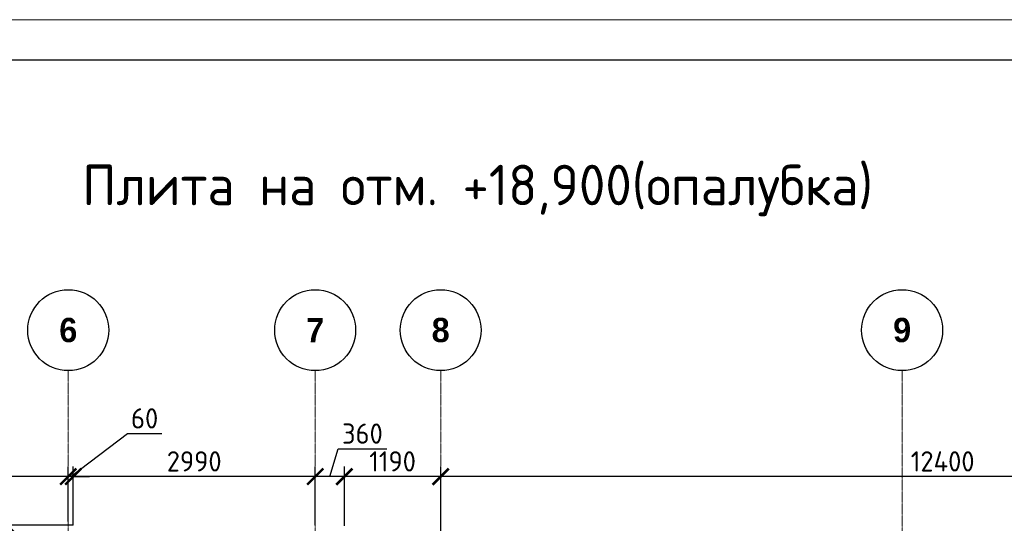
# Model space of a CAD drawing. Header units: millimetres. Extents: x -42044588 to 856694, y -806701 to 941911.
# Tile 816 of 1056: x -180245 to -168083, y -167860 to -161640. Entities that reach past the tile are written whole.
import ezdxf

# ---------------------------------------------------------------- set-up
doc = ezdxf.new("R2010")
doc.units = ezdxf.units.MM
doc.linetypes.add('______5', pattern=[1100, 800, -100, 100, -100])
doc.linetypes.add('осевая', pattern=[50.8, 31.75, -6.35, 6.35, -6.35])
for name, color, linetype, lineweight in [('907Сл Осевые', 1, 'Continuous', 0), ('Оси', 40, '______5', 18), ('РАЗМЕРЫ', 1, 'Continuous', 9), ('ТОНКИЕ', 7, 'Continuous', 9), ('Узлы', 7, 'Continuous', 0)]:
    doc.layers.add(name, color=color, linetype=linetype, lineweight=lineweight)
doc.layers.add('ТОЛСТЫЕ_ОСНОВНЫЕ', color=6, linetype='Continuous')
doc.styles.add('Century Gothic', font='GOTHIC.TTF')
doc.styles.add('GOST-2.304_Type-B', font='GOST_Common.ttf')
doc.dimstyles.new('СПДС', dxfattribs={"dimscale": 100, "dimtxt": 2.5, "dimasz": 2, "dimexe": 1.25, "dimexo": 0, "dimtad": 1, "dimdec": 0, "dimrnd": 5, "dimtxsty": 'GOST-2.304_Type-B', "dimblk": 'ARCHTICK', "dimcen": 2.5, "dimdle": 2, "dimclrd": 1, "dimclre": 1, "dimclrt": 1, "dimadec": 0, "dimazin": 2, "dimtfac": 0.75, "dimtdec": 0, "dimtmove": 1, "dimatfit": 3, "dimfxl": 0, "dimtolj": 1, "dimarcsym": 0})

# ---------------------------------------------------------------- blocks, each defined once
blk = doc.blocks.new('NSY101')
at = {"color": 0, "linetype": 'ByBlock', "lineweight": -2}
blk.add_circle((0, 0), 50, dxfattribs=at)
blk = doc.blocks.new('СЛОЖНЫЙ_ОБЪЕКТ_2')
at = {"layer": 'Оси', "color": 16, "linetype": 'Continuous', "lineweight": 25, "transparency": 33554687, "xscale": 9.999999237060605, "yscale": 9.999999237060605, "zscale": 9.999999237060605}
blk.add_blockref('NSY101', (21513, -989), dxfattribs=at)
at = {"layer": 'Оси', "color": 16, "linetype": 'Continuous', "lineweight": 25, "transparency": 33554687, "insert": (21513, -989), "char_height": 300, "width": 385, "attachment_point": 5, "style": 'Century Gothic'}
blk.add_mtext('\\A1;{\\fCentury Gothic|i0|b1;\\H300.000000;\\W1.000000;\\C16;6}\\P', dxfattribs=at)
blk = doc.blocks.new('СЛОЖНЫЙ_ОБЪЕКТ_3')
at = {"layer": 'Оси', "color": 16, "linetype": 'Continuous', "lineweight": 25, "transparency": 33554687, "xscale": 9.999999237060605, "yscale": 9.999999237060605, "zscale": 9.999999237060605}
blk.add_blockref('NSY101', (24563, -989), dxfattribs=at)
at = {"layer": 'Оси', "color": 16, "linetype": 'Continuous', "lineweight": 25, "transparency": 33554687, "insert": (24563, -989), "char_height": 300, "width": 385, "attachment_point": 5, "style": 'Century Gothic'}
blk.add_mtext('\\A1;{\\fCentury Gothic|i0|b1;\\H300.000000;\\W1.000000;\\C16;7}\\P', dxfattribs=at)
blk = doc.blocks.new('СЛОЖНЫЙ_ОБЪЕКТ_4')
at = {"layer": 'Оси', "color": 16, "linetype": 'Continuous', "lineweight": 25, "transparency": 33554687, "xscale": 9.999999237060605, "yscale": 9.999999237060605, "zscale": 9.999999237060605}
blk.add_blockref('NSY101', (26113, -989), dxfattribs=at)
at = {"layer": 'Оси', "color": 16, "linetype": 'Continuous', "lineweight": 25, "transparency": 33554687, "insert": (26113, -989), "char_height": 300, "width": 385, "attachment_point": 5, "style": 'Century Gothic'}
blk.add_mtext('\\A1;{\\fCentury Gothic|i0|b1;\\H300.000000;\\W1.000000;\\C16;8}\\P', dxfattribs=at)
blk = doc.blocks.new('СЛОЖНЫЙ_ОБЪЕКТ_16')
at = {"layer": 'Оси', "color": 16, "linetype": 'Continuous', "lineweight": 25, "transparency": 33554687, "xscale": 9.999999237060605, "yscale": 9.999999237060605, "zscale": 9.999999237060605}
blk.add_blockref('NSY101', (31813, -989), dxfattribs=at)
at = {"layer": 'Оси', "color": 16, "linetype": 'Continuous', "lineweight": 25, "transparency": 33554687, "insert": (31813, -989), "char_height": 300, "width": 385, "attachment_point": 5, "style": 'Century Gothic'}
blk.add_mtext('\\A1;{\\fCentury Gothic|i0|b1;\\H300.000000;\\W1.000000;\\C16;9}\\P', dxfattribs=at)
blk = doc.blocks.new('оси блок 2')
at = {"layer": 'Оси', "color": 16, "linetype": 'осевая', "lineweight": 0, "ltscale": 0.25, "transparency": 33554687}
for p, q in [((-68904.7, -322543), (-68904.7, -347914.1)), ((-65854.7, -322543), (-65854.7, -347914.1)), ((-64304.7, -322543), (-64304.7, -347914.1)), ((-58604.7, -322543), (-58604.7, -347914.1))]:
    blk.add_line(p, q, dxfattribs=at)
at = {"layer": 'Оси', "color": 16, "linetype": 'Continuous', "lineweight": 25, "transparency": 33554687}
for name in ['СЛОЖНЫЙ_ОБЪЕКТ_2', 'СЛОЖНЫЙ_ОБЪЕКТ_3', 'СЛОЖНЫЙ_ОБЪЕКТ_4', 'СЛОЖНЫЙ_ОБЪЕКТ_16']:
    blk.add_blockref(name, (-90418.2, -321053.5), dxfattribs=at)
blk = doc.blocks.new('*U6686')
at = {"layer": 'ТОЛСТЫЕ_ОСНОВНЫЕ', "color": 6}
blk.add_lwpolyline([(20, 5), (886, 5), (886, 415), (20, 415)], close=True, dxfattribs=at)
at = {"layer": 'ТОНКИЕ'}
blk.add_lwpolyline([(0, 0), (891, 0), (891, 420), (0, 420)], close=True, dxfattribs=at)
blk = doc.blocks.new('_ArchTick')
at = {"color": 0, "linetype": 'ByBlock', "const_width": 0.15}
blk.add_lwpolyline([(-0.5, -0.5), (0.5, 0.5)], dxfattribs=at)
blk = doc.blocks.new('*D662')
at = {"layer": 'DEFPOINTS', "color": 0, "transparency": 16777216}
for p in [(-176235, -167283), (-176235, -167889), (-175045, -168227)]:
    blk.add_point(p, dxfattribs=at)
at = {"layer": 'РАЗМЕРЫ', "color": 1, "lineweight": -2, "transparency": 16777216}
for p, q in [((-176235, -167889), (-176235, -167158)), ((-175045, -168227), (-175045, -167158)), ((-174845, -167283), (-176435, -167283))]:
    blk.add_line(p, q, dxfattribs=at)
at = {"layer": 'РАЗМЕРЫ', "color": 1, "lineweight": -2, "transparency": 16777216, "xscale": 200, "yscale": 200, "zscale": 200, "rotation": 180}
blk.add_blockref('_ArchTick', (-176235, -167283), dxfattribs=at)
at = {"layer": 'РАЗМЕРЫ', "color": 1, "lineweight": -2, "transparency": 16777216, "xscale": 200, "yscale": 200, "zscale": 200}
blk.add_blockref('_ArchTick', (-175045, -167283), dxfattribs=at)
at = {"layer": 'РАЗМЕРЫ', "color": 1, "lineweight": 0, "transparency": 16777216, "insert": (-175640, -167095), "char_height": 250, "attachment_point": 5, "style": 'GOST-2.304_Type-B'}
blk.add_mtext('\\A1;1190', dxfattribs=at)
blk = doc.blocks.new('*D663')
at = {"layer": 'DEFPOINTS', "color": 0, "transparency": 16777216}
for p in [(-176595, -167283), (-176595, -167883), (-176235, -167889)]:
    blk.add_point(p, dxfattribs=at)
at = {"layer": 'РАЗМЕРЫ', "color": 1, "lineweight": -2, "transparency": 16777216}
for p, q in [((-176415, -167283), (-176312, -166939)), ((-176312, -166939), (-175712, -166939)), ((-176595, -167883), (-176595, -167158)), ((-176235, -167889), (-176235, -167158)), ((-176035, -167283), (-176795, -167283))]:
    blk.add_line(p, q, dxfattribs=at)
at = {"layer": 'РАЗМЕРЫ', "color": 1, "lineweight": -2, "transparency": 16777216, "xscale": 200, "yscale": 200, "zscale": 200, "rotation": 180}
blk.add_blockref('_ArchTick', (-176595, -167283), dxfattribs=at)
at = {"layer": 'РАЗМЕРЫ', "color": 1, "lineweight": -2, "transparency": 16777216, "xscale": 200, "yscale": 200, "zscale": 200}
blk.add_blockref('_ArchTick', (-176235, -167283), dxfattribs=at)
at = {"layer": 'РАЗМЕРЫ', "color": 1, "lineweight": 0, "transparency": 16777216, "insert": (-176012, -166752), "char_height": 250, "attachment_point": 5, "style": 'GOST-2.304_Type-B'}
blk.add_mtext('\\A1;360', dxfattribs=at)
blk = doc.blocks.new('*D664')
at = {"layer": 'DEFPOINTS', "color": 0, "transparency": 16777216}
for p in [(-179585, -167283), (-179585, -167883), (-176595, -167883)]:
    blk.add_point(p, dxfattribs=at)
at = {"layer": 'РАЗМЕРЫ', "color": 1, "lineweight": -2, "transparency": 16777216}
for p, q in [((-179585, -167883), (-179585, -167158)), ((-176595, -167883), (-176595, -167158)), ((-176395, -167283), (-179785, -167283))]:
    blk.add_line(p, q, dxfattribs=at)
at = {"layer": 'РАЗМЕРЫ', "color": 1, "lineweight": -2, "transparency": 16777216, "xscale": 200, "yscale": 200, "zscale": 200, "rotation": 180}
blk.add_blockref('_ArchTick', (-179585, -167283), dxfattribs=at)
at = {"layer": 'РАЗМЕРЫ', "color": 1, "lineweight": -2, "transparency": 16777216, "xscale": 200, "yscale": 200, "zscale": 200}
blk.add_blockref('_ArchTick', (-176595, -167283), dxfattribs=at)
at = {"layer": 'РАЗМЕРЫ', "color": 1, "lineweight": 0, "transparency": 16777216, "insert": (-178090, -167095), "char_height": 250, "attachment_point": 5, "style": 'GOST-2.304_Type-B'}
blk.add_mtext('\\A1;2990', dxfattribs=at)
blk = doc.blocks.new('*D665')
at = {"layer": 'DEFPOINTS', "color": 0, "transparency": 16777216}
for p in [(-179645, -167283), (-179645, -167836), (-179585, -167883)]:
    blk.add_point(p, dxfattribs=at)
at = {"layer": 'РАЗМЕРЫ', "color": 1, "lineweight": -2, "transparency": 16777216}
for p, q in [((-179615, -167283), (-178914, -166752)), ((-178914, -166752), (-178489, -166752)), ((-179645, -167836), (-179645, -167158)), ((-179585, -167883), (-179585, -167158)), ((-179645, -167283), (-179845, -167283)), ((-179585, -167283), (-179645, -167283)), ((-179585, -167283), (-179645, -167283)), ((-179585, -167283), (-179385, -167283))]:
    blk.add_line(p, q, dxfattribs=at)
at = {"layer": 'РАЗМЕРЫ', "color": 1, "lineweight": -2, "transparency": 16777216, "xscale": 200, "yscale": 200, "zscale": 200}
blk.add_blockref('_ArchTick', (-179645, -167283), dxfattribs=at)
at = {"layer": 'РАЗМЕРЫ', "color": 1, "lineweight": -2, "transparency": 16777216, "xscale": 200, "yscale": 200, "zscale": 200, "rotation": 180}
blk.add_blockref('_ArchTick', (-179585, -167283), dxfattribs=at)
at = {"layer": 'РАЗМЕРЫ', "color": 1, "lineweight": 0, "transparency": 16777216, "insert": (-178702, -166564), "char_height": 250, "attachment_point": 5, "style": 'GOST-2.304_Type-B'}
blk.add_mtext('\\A1;60', dxfattribs=at)
blk = doc.blocks.new('*D666')
at = {"layer": 'DEFPOINTS', "color": 0, "transparency": 16777216}
for p in [(-182685, -167283), (-182685, -167660), (-179645, -167836)]:
    blk.add_point(p, dxfattribs=at)
at = {"layer": 'РАЗМЕРЫ', "color": 1, "lineweight": -2, "transparency": 16777216}
for p, q in [((-182685, -167660), (-182685, -167158)), ((-179645, -167836), (-179645, -167158)), ((-179445, -167283), (-182885, -167283))]:
    blk.add_line(p, q, dxfattribs=at)
at = {"layer": 'РАЗМЕРЫ', "color": 1, "lineweight": -2, "transparency": 16777216, "xscale": 200, "yscale": 200, "zscale": 200, "rotation": 180}
blk.add_blockref('_ArchTick', (-182685, -167283), dxfattribs=at)
at = {"layer": 'РАЗМЕРЫ', "color": 1, "lineweight": -2, "transparency": 16777216, "xscale": 200, "yscale": 200, "zscale": 200}
blk.add_blockref('_ArchTick', (-179645, -167283), dxfattribs=at)
at = {"layer": 'РАЗМЕРЫ', "color": 1, "lineweight": 0, "transparency": 16777216, "insert": (-181165, -167095), "char_height": 250, "attachment_point": 5, "style": 'GOST-2.304_Type-B'}
blk.add_mtext('\\A1;3040', dxfattribs=at)
blk = doc.blocks.new('*D684')
at = {"layer": 'DEFPOINTS', "color": 0, "transparency": 16777216}
for p in [(-175045, -167283), (-175045, -167692), (-162645, -167610)]:
    blk.add_point(p, dxfattribs=at)
at = {"layer": 'РАЗМЕРЫ', "color": 1, "lineweight": -2, "transparency": 16777216}
for p, q in [((-175045, -167692), (-175045, -167158)), ((-162645, -167610), (-162645, -167158)), ((-162445, -167283), (-175245, -167283))]:
    blk.add_line(p, q, dxfattribs=at)
at = {"layer": 'РАЗМЕРЫ', "color": 1, "lineweight": -2, "transparency": 16777216, "xscale": 200, "yscale": 200, "zscale": 200, "rotation": 180}
blk.add_blockref('_ArchTick', (-175045, -167283), dxfattribs=at)
at = {"layer": 'РАЗМЕРЫ', "color": 1, "lineweight": -2, "transparency": 16777216, "xscale": 200, "yscale": 200, "zscale": 200}
blk.add_blockref('_ArchTick', (-162645, -167283), dxfattribs=at)
at = {"layer": 'РАЗМЕРЫ', "color": 1, "lineweight": 0, "transparency": 16777216, "insert": (-168845, -167095), "char_height": 250, "attachment_point": 5, "style": 'GOST-2.304_Type-B'}
blk.add_mtext('\\A1;12400', dxfattribs=at)

msp = doc.modelspace()

# ---------------------------------------------------------------- block references
at = {"xscale": 100, "yscale": 100, "zscale": 100}
msp.add_blockref('*U6686', (-203726.219, -203640.191), dxfattribs=at)
at = {"layer": 'РАЗМЕРЫ'}
msp.add_blockref('оси блок 2', (-110740.275, 156567.844), dxfattribs=at)

# ---------------------------------------------------------------- texts
at = {"layer": 'Узлы', "color": 80, "linetype": 'Continuous', "lineweight": 0, "style": 'GOST-2.304_Type-B'}
msp.add_text('Плита на отм. +18,900(опалубка)', height=500, dxfattribs=at).set_placement((-179473.487, -163931.612))

# ---------------------------------------------------------------- dimensions: what is measured, and where the dimension line sits
at = {"layer": '907Сл Осевые', "lineweight": 0}
msp.add_linear_dim(base=(-180402.204, -169483.478), p1=(-179584.994, -167883.479), p2=(-179585.007, -169483.478, 0.018), angle=90, dimstyle='СПДС', dxfattribs=at).render()
at = {"layer": 'РАЗМЕРЫ', "lineweight": 0}
dim = msp.add_linear_dim(base=(-179644.994, -167282.798), p1=(-179584.994, -167883.479), p2=(-179644.994, -167836.008), dimstyle='СПДС', dxfattribs=at)
dim.commit()
dim.dimension.update_dxf_attribs({"geometry": '*D665', "text_midpoint": (-178851.555, -166751.548), "dimtype": 160})
for base, p1, p2, picture, middle in [((-176594.994, -167282.798), (-176234.994, -167888.798), (-176594.994, -167883.479), '*D663', (-176249.369, -166751.548)), ((-182684.994, -167282.798), (-179644.994, -167836.008), (-182684.994, -167659.887), '*D666', (-181164.994, -167095.298)), ((-179584.994, -167282.798), (-176594.994, -167883.479), (-179584.994, -167883.479), '*D664', (-178089.994, -167095.298)), ((-176234.994, -167282.798), (-175044.994, -168226.792), (-176234.994, -167888.798), '*D662', (-175639.994, -167095.298)), ((-175044.994, -167282.798), (-162644.994, -167610.049), (-175044.994, -167692.295), '*D684', (-168844.994, -167095.298))]:
    dim = msp.add_linear_dim(base=base, p1=p1, p2=p2, dimstyle='СПДС', override={"dimrnd": 5}, dxfattribs=at)
    dim.commit()
    dim.dimension.update_dxf_attribs({"geometry": picture, "text_midpoint": middle})

doc.saveas('drawing.dxf')
